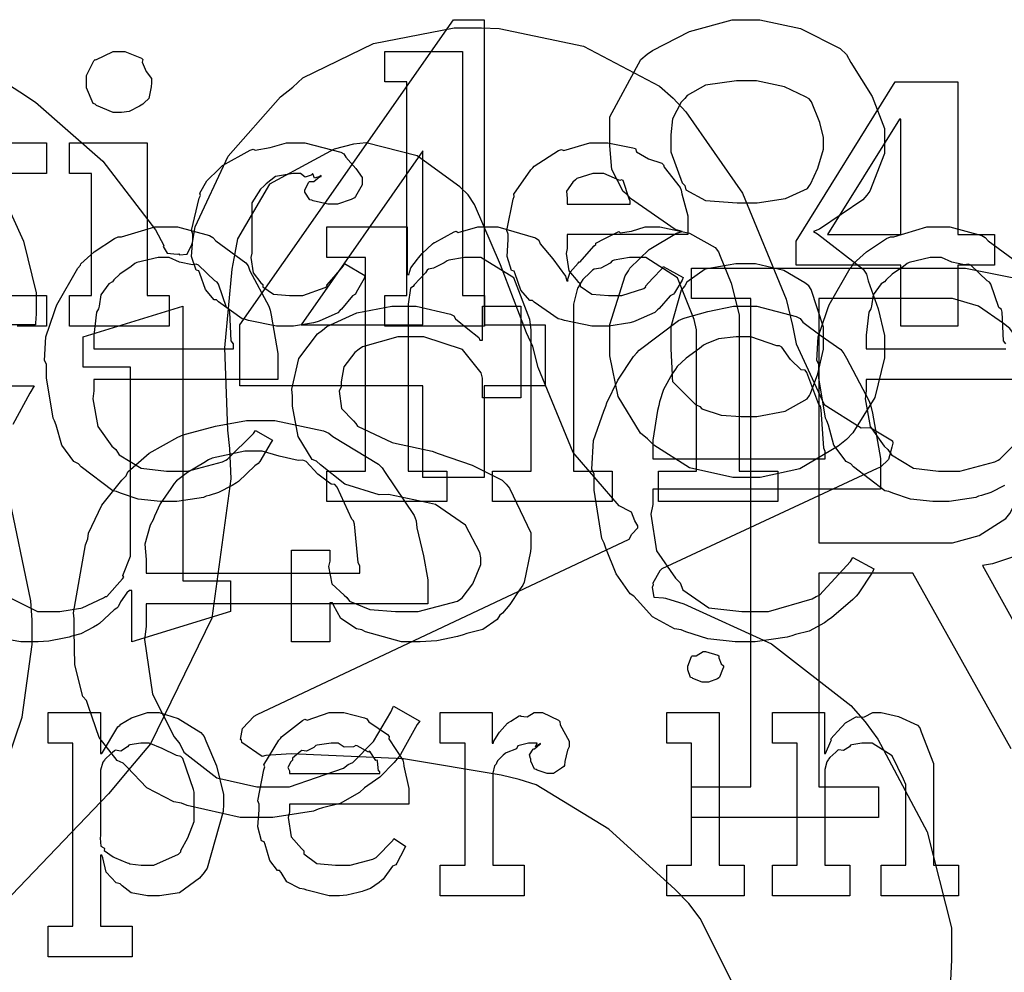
# Model space of a CAD drawing. Extents: x 0 to 8.5, y 0 to 11.
# Tile 283 of 379: x 1.748 to 2.196, y 9.514 to 9.948. Entities that reach past the tile are written whole.
import ezdxf

# ---------------------------------------------------------------- set-up
doc = ezdxf.new("R2010")
doc.units = 0
doc.layers.get('0').update_dxf_attribs({"linetype": 'CONTINUOUS'})

msp = doc.modelspace()

# ---------------------------------------------------------------- linework, layer by layer
at = {"color": 0}
for points in [[(1.93192, 9.73942), (1.93192, 9.78108), (1.84858, 9.78108), (1.84858, 9.80886), (1.94581, 9.94775), (1.95969, 9.94775), (1.95969, 9.80886), (1.98747, 9.80886), (1.98747, 9.78108), (1.95969, 9.78108), (1.95969, 9.73942), (1.93192, 9.73942)], [(2.04992, 9.8514), (2.04665, 9.85232), (2.02632, 9.86632), (2.02496, 9.86811), (2.02294, 9.86962), (2.0179, 9.87956), (2.01693, 9.89035), (2.01693, 9.89393), (2.01693, 9.90349), (2.03103, 9.92958), (2.03386, 9.93212), (2.0364, 9.93375), (2.05317, 9.94233), (2.07254, 9.94775), (2.079, 9.94775), (2.08518, 9.94775), (2.10374, 9.94379), (2.12169, 9.93457), (2.12457, 9.93192), (2.12657, 9.92828), (2.13624, 9.91287), (2.14193, 9.89822), (2.14193, 9.89328), (2.14193, 9.88693), (2.13519, 9.86974), (2.1339, 9.86789), (2.13206, 9.86583), (2.11231, 9.85237), (2.1096, 9.8514), (2.11143, 9.85032), (2.13226, 9.83415), (2.13368, 9.83188), (2.13456, 9.82894), (2.13911, 9.81614), (2.14193, 9.80404), (2.14193, 9.79997), (2.14193, 9.79394), (2.13753, 9.77576), (2.12744, 9.75971), (2.12457, 9.75678), (2.12082, 9.75364), (2.10335, 9.74333), (2.08539, 9.73942), (2.07943, 9.73942), (2.07286, 9.73942), (2.05317, 9.74382), (2.03694, 9.75407), (2.03407, 9.757), (2.03093, 9.75965), (2.02078, 9.77632), (2.01693, 9.79471), (2.01693, 9.80083), (2.01693, 9.80897), (2.02399, 9.83122), (2.02539, 9.83339), (2.0261, 9.83475), (2.03478, 9.84321), (2.04725, 9.85064), (2.04992, 9.8514)], [(1.79363, 9.90554), (1.7909, 9.90554), (1.78342, 9.90864), (1.78276, 9.90924), (1.78179, 9.90956), (1.77886, 9.91667), (1.77886, 9.919), (1.77886, 9.91986), (1.77886, 9.92231), (1.78213, 9.92904), (1.78276, 9.92964), (1.7831, 9.92942), (1.79096, 9.93332), (1.79363, 9.93332), (1.79633, 9.93332), (1.80382, 9.93028), (1.80447, 9.92964), (1.80419, 9.92844), (1.80593, 9.9241), (1.80838, 9.92096), (1.80838, 9.91986), (1.80838, 9.919), (1.80821, 9.91721), (1.80713, 9.91183), (1.80512, 9.90989), (1.80447, 9.90924), (1.80296, 9.90842), (1.79829, 9.90603), (1.79476, 9.90554), (1.79363, 9.90554)], [(1.91456, 9.82221), (1.92453, 9.82221), (1.92453, 9.91943), (1.91456, 9.91943), (1.91456, 9.93332), (1.94993, 9.93332), (1.94993, 9.82221), (1.9599, 9.82221), (1.9599, 9.80832), (1.91456, 9.80832), (1.91456, 9.82221)], [(2.04471, 9.89285), (2.04471, 9.88769), (2.04992, 9.87358), (2.051, 9.87224), (2.05149, 9.87028), (2.06049, 9.8654), (2.07482, 9.86442), (2.07964, 9.86442), (2.08393, 9.86442), (2.09685, 9.86638), (2.10682, 9.87093), (2.10786, 9.87224), (2.10824, 9.87294), (2.1116, 9.88015), (2.11415, 9.88889), (2.11415, 9.89176), (2.11415, 9.8941), (2.11253, 9.90104), (2.10872, 9.91043), (2.10764, 9.91174), (2.1059, 9.91265), (2.09636, 9.91721), (2.08365, 9.91997), (2.07943, 9.91997), (2.07465, 9.91997), (2.06049, 9.91797), (2.05208, 9.91331), (2.051, 9.91194), (2.04943, 9.91015), (2.04546, 9.90256), (2.04471, 9.89529), (2.04471, 9.89285)], [(2.14942, 9.8361), (2.10167, 9.8361), (2.10167, 9.84694), (2.14681, 9.91943), (2.17524, 9.91943), (2.17524, 9.84999), (2.19194, 9.84999), (2.19194, 9.8361), (2.17524, 9.8361), (2.17524, 9.80832), (2.14942, 9.80832), (2.14942, 9.8361)], [(2.116, 9.84999), (2.14942, 9.84999), (2.14942, 9.9025), (2.14876, 9.9025), (2.116, 9.84999)], [(1.77106, 9.82221), (1.78103, 9.82221), (1.78103, 9.87776), (1.77106, 9.87776), (1.77106, 9.89165), (1.80643, 9.89165), (1.80643, 9.82221), (1.8164, 9.82221), (1.8164, 9.80832), (1.77106, 9.80832), (1.77106, 9.82221)], [(1.8699, 9.80832), (1.86524, 9.80832), (1.85254, 9.81088), (1.85124, 9.81136), (1.84972, 9.81168), (1.83886, 9.81933), (1.838, 9.82026), (1.83686, 9.82021), (1.83296, 9.82493), (1.8304, 9.83225), (1.82997, 9.8335), (1.82878, 9.83382), (1.82667, 9.84006), (1.82715, 9.84771), (1.82715, 9.85021), (1.82661, 9.85189), (1.83003, 9.86654), (1.83062, 9.86778), (1.83035, 9.86876), (1.8335, 9.87446), (1.83914, 9.87993), (1.84017, 9.88081), (1.84076, 9.88146), (1.85331, 9.8884), (1.85471, 9.88883), (1.85558, 9.8884), (1.86242, 9.8896), (1.86979, 9.89165), (1.87229, 9.89165), (1.87819, 9.89165), (1.89453, 9.88753), (1.89594, 9.88667), (1.89681, 9.88514), (1.90136, 9.8801), (1.90419, 9.87592), (1.90419, 9.87451), (1.90419, 9.87256), (1.90126, 9.86724), (1.90072, 9.86669), (1.89925, 9.866), (1.89301, 9.86387), (1.89094, 9.86387), (1.88857, 9.86387), (1.88194, 9.86535), (1.8814, 9.86561), (1.88043, 9.86578), (1.87815, 9.86925), (1.87815, 9.87039), (1.87815, 9.87039), (1.87993, 9.87386), (1.88032, 9.87408), (1.88032, 9.87408), (1.88226, 9.87418), (1.88504, 9.87636), (1.88553, 9.87646), (1.88553, 9.8769), (1.88499, 9.87642), (1.88249, 9.87565), (1.88183, 9.87756), (1.88163, 9.87756), (1.88112, 9.87696), (1.87831, 9.87603), (1.87619, 9.87776), (1.87554, 9.87776), (1.87283, 9.87776), (1.86481, 9.87636), (1.86062, 9.8731), (1.85969, 9.87213), (1.85792, 9.87067), (1.85406, 9.86447), (1.85406, 9.85851), (1.85406, 9.8565), (1.85406, 9.84153), (1.85357, 9.83951), (1.8546, 9.83262), (1.85818, 9.82807), (1.85906, 9.82721), (1.85906, 9.82611), (1.86393, 9.82286), (1.87115, 9.82221), (1.87358, 9.82221), (1.87728, 9.82221), (1.88743, 9.82585), (1.88835, 9.82656), (1.88824, 9.82693), (1.8915, 9.83074), (1.89572, 9.83578), (1.89615, 9.83675), (1.90549, 9.83132), (1.90511, 9.82992), (1.90158, 9.82363), (1.90115, 9.82286), (1.89979, 9.82215), (1.89492, 9.81603), (1.89421, 9.81549), (1.89312, 9.81435), (1.88476, 9.8106), (1.88379, 9.81028), (1.88217, 9.80979), (1.87294, 9.80832), (1.8699, 9.80832)], [(1.93192, 9.80886), (1.93192, 9.88807), (1.87657, 9.80886), (1.93192, 9.80886)], [(2.0134, 9.80832), (2.00879, 9.80832), (1.99625, 9.81088), (1.99496, 9.81136), (1.99337, 9.81168), (1.98258, 9.81917), (1.98172, 9.82004), (1.98053, 9.82004), (1.97646, 9.82471), (1.9739, 9.83203), (1.97347, 9.83328), (1.97222, 9.83365), (1.97017, 9.84006), (1.97065, 9.84771), (1.97065, 9.85021), (1.97011, 9.85178), (1.97299, 9.8661), (1.97347, 9.86735), (1.97319, 9.86838), (1.98101, 9.8795), (1.98193, 9.88038), (1.98253, 9.88108), (1.99365, 9.88818), (1.99496, 9.88861), (1.99599, 9.88824), (2.00786, 9.89165), (2.01187, 9.89165), (2.01606, 9.89165), (2.02735, 9.88949), (2.0286, 9.88906), (2.02914, 9.88769), (2.0345, 9.8845), (2.04053, 9.88249), (2.04139, 9.88167), (2.04161, 9.88058), (2.04893, 9.87136), (2.04943, 9.87017), (2.04975, 9.86854), (2.05246, 9.85856), (2.05246, 9.85519), (2.05246, 9.84999), (1.99756, 9.84999), (1.99756, 9.84369), (1.99707, 9.84131), (1.99832, 9.83339), (2.00244, 9.82856), (2.00342, 9.82764), (2.00342, 9.82644), (2.00874, 9.82292), (2.01628, 9.82221), (2.01882, 9.82221), (2.02246, 9.82221), (2.03244, 9.82547), (2.03336, 9.82611), (2.03315, 9.82644), (2.03629, 9.82992), (2.04075, 9.83458), (2.04118, 9.83544), (2.05029, 9.83046), (2.04981, 9.82915), (2.04639, 9.82351), (2.04596, 9.82286), (2.04443, 9.82215), (2.03933, 9.81625), (2.03857, 9.81569), (2.03743, 9.81456), (2.02881, 9.81065), (2.02772, 9.81028), (2.02599, 9.80979), (2.01654, 9.80832), (2.0134, 9.80832)], [(1.99756, 9.86387), (2.02621, 9.86387), (2.02621, 9.86518), (2.02567, 9.86626), (2.02294, 9.87451), (2.02229, 9.87494), (2.02149, 9.87451), (2.01426, 9.87776), (2.01187, 9.87776), (2.00922, 9.87776), (2.0019, 9.87543), (2.00125, 9.87494), (2.00011, 9.87381), (1.99729, 9.86974), (1.99756, 9.86632), (1.99756, 9.86518), (1.99756, 9.86387)], [(1.81597, 9.72846), (1.81256, 9.72846), (1.80231, 9.7296), (1.79428, 9.73226), (1.79254, 9.73301), (1.79075, 9.7334), (1.77636, 9.74431), (1.77518, 9.74561), (1.77306, 9.74669), (1.76753, 9.75407), (1.76497, 9.76324), (1.76432, 9.76514), (1.76367, 9.76639), (1.76064, 9.78483), (1.76064, 9.79096), (1.75971, 9.79269), (1.76031, 9.80339), (1.76406, 9.81446), (1.76476, 9.81635), (1.76535, 9.81793), (1.77485, 9.83475), (1.77604, 9.8361), (1.77621, 9.83664), (1.78233, 9.84213), (1.7915, 9.84814), (1.79318, 9.8489), (1.79471, 9.8489), (1.80985, 9.85346), (1.81489, 9.85346), (1.82026, 9.85346), (1.83479, 9.8495), (1.83637, 9.84868), (1.83768, 9.84717), (1.85135, 9.83708), (1.85243, 9.83567), (1.85308, 9.83344), (1.86182, 9.81743), (1.86242, 9.81549), (1.86285, 9.81326), (1.86589, 9.7959), (1.86589, 9.7901), (1.86589, 9.78401), (1.78213, 9.78401), (1.78213, 9.77881), (1.78174, 9.77528), (1.78401, 9.76258), (1.79042, 9.75375), (1.7921, 9.75211), (1.79372, 9.74968), (1.80376, 9.7436), (1.81515, 9.74235), (1.81901, 9.74235), (1.82482, 9.74235), (1.84076, 9.74653), (1.84224, 9.74735), (1.84293, 9.74783), (1.85487, 9.75944), (1.85568, 9.76079), (1.8635, 9.75646), (1.8629, 9.75553), (1.85764, 9.74669), (1.85699, 9.74582), (1.85547, 9.74474), (1.84799, 9.73757), (1.847, 9.73693), (1.84506, 9.73574), (1.83892, 9.73253), (1.83464, 9.73128), (1.83333, 9.73085), (1.83203, 9.73025), (1.81999, 9.72846), (1.81597, 9.72846)], [(1.88824, 9.74235), (1.90582, 9.74235), (1.90582, 9.83957), (1.88824, 9.83957), (1.88824, 9.85346), (1.92469, 9.85346), (1.92469, 9.83176), (1.92557, 9.83176), (1.92551, 9.83182), (1.92643, 9.83485), (1.92942, 9.83876), (1.9299, 9.83936), (1.9299, 9.83936), (1.93158, 9.84136), (1.93631, 9.84581), (1.93707, 9.84631), (1.93733, 9.84631), (1.94607, 9.85118), (1.94706, 9.85151), (1.94786, 9.85086), (1.95682, 9.85346), (1.95985, 9.85346), (1.96604, 9.85346), (1.98307, 9.84842), (1.9846, 9.84739), (1.98525, 9.84576), (1.99104, 9.83886), (1.99681, 9.83106), (1.9974, 9.82894), (1.99804, 9.82894), (1.99767, 9.82926), (1.99892, 9.8329), (2.0025, 9.83692), (2.00304, 9.83763), (2.00336, 9.8374), (2.00987, 9.84489), (2.01064, 9.84543), (2.01064, 9.84608), (2.01438, 9.84804), (2.02007, 9.85097), (2.02106, 9.85129), (2.0216, 9.85069), (2.02686, 9.85146), (2.03304, 9.85346), (2.03515, 9.85346), (2.03965, 9.85346), (2.05317, 9.85064), (2.06483, 9.84407), (2.0664, 9.84218), (2.06717, 9.84011), (2.07221, 9.82781), (2.07574, 9.81337), (2.07574, 9.80854), (2.07574, 9.74235), (2.09332, 9.74235), (2.09332, 9.72846), (2.03907, 9.72846), (2.03907, 9.74235), (2.05643, 9.74235), (2.05643, 9.80658), (2.05528, 9.81136), (2.04775, 9.83024), (2.03326, 9.83957), (2.02843, 9.83957), (2.02582, 9.83957), (2.01887, 9.83832), (2.01801, 9.83806), (2.01708, 9.83697), (2.01292, 9.83469), (2.00976, 9.83421), (2.00911, 9.83371), (2.00792, 9.83274), (2.00461, 9.82949), (2.00319, 9.8271), (2.00282, 9.82633), (2.00228, 9.82557), (2.00043, 9.81836), (2.00043, 9.81592), (2.00043, 9.74235), (2.01801, 9.74235), (2.01801, 9.72846), (1.96354, 9.72846), (1.96354, 9.74235), (1.98113, 9.74235), (1.98113, 9.80658), (1.98047, 9.81136), (1.97319, 9.83024), (1.95828, 9.83957), (1.95335, 9.83957), (1.95074, 9.83957), (1.94374, 9.83832), (1.94293, 9.83806), (1.94151, 9.83703), (1.93674, 9.83469), (1.9344, 9.83415), (1.93381, 9.83371), (1.933, 9.83257), (1.9279, 9.8271), (1.92751, 9.82633), (1.92632, 9.82557), (1.92512, 9.81836), (1.92512, 9.81592), (1.92512, 9.74235), (1.94271, 9.74235), (1.94271, 9.72846), (1.88824, 9.72846), (1.88824, 9.74235)], [(1.78213, 9.7979), (1.84571, 9.7979), (1.84571, 9.80029), (1.84467, 9.80154), (1.84407, 9.81472), (1.84375, 9.81592), (1.84256, 9.81679), (1.83892, 9.82742), (1.83832, 9.82829), (1.83729, 9.82894), (1.82975, 9.83604), (1.82878, 9.83653), (1.82699, 9.83615), (1.82118, 9.83746), (1.81646, 9.83957), (1.81489, 9.83957), (1.81136, 9.83957), (1.80176, 9.83724), (1.80078, 9.83675), (1.79915, 9.8355), (1.794, 9.83192), (1.79124, 9.82943), (1.79058, 9.8285), (1.78896, 9.82753), (1.78532, 9.82249), (1.78461, 9.81733), (1.78429, 9.81614), (1.78336, 9.81461), (1.78213, 9.80419), (1.78213, 9.80072), (1.78213, 9.7979)], [(2.04471, 9.80236), (2.04471, 9.79796), (2.04525, 9.78618), (2.04536, 9.78478), (2.04542, 9.7831), (2.05599, 9.77257), (2.05794, 9.77175), (2.05881, 9.77061), (2.06765, 9.76779), (2.07661, 9.76719), (2.07964, 9.76719), (2.08388, 9.76719), (2.09674, 9.76958), (2.10678, 9.77518), (2.10786, 9.77675), (2.10824, 9.77761), (2.1116, 9.78663), (2.11415, 9.79779), (2.11415, 9.80149), (2.11415, 9.80778), (2.10851, 9.82503), (2.10742, 9.82667), (2.10574, 9.82801), (2.09614, 9.83365), (2.08328, 9.83664), (2.079, 9.83664), (2.07428, 9.83664), (2.06028, 9.83415), (2.05203, 9.82835), (2.051, 9.82667), (2.04943, 9.82471), (2.04471, 9.80794), (2.04471, 9.80236)], [(2.11208, 9.70975), (2.16894, 9.70975), (2.1729, 9.70975), (2.18494, 9.71306), (2.19715, 9.72081), (2.19889, 9.72299), (2.1996, 9.72413), (2.20518, 9.73633), (2.20931, 9.75108), (2.20931, 9.75597), (2.20931, 9.77419), (2.20861, 9.77675), (2.20562, 9.79113), (2.20063, 9.80496), (2.19889, 9.80718), (2.19613, 9.80946), (2.18468, 9.81743), (2.17285, 9.82086), (2.16894, 9.82086), (2.11208, 9.82086), (2.11208, 9.70975)], [(1.92811, 9.66461), (1.9221, 9.66461), (1.90576, 9.66917), (1.90403, 9.67003), (1.90164, 9.67051), (1.89458, 9.67529), (1.89128, 9.68132), (1.89079, 9.6824), (1.88949, 9.6824), (1.88949, 9.66461), (1.87213, 9.66461), (1.87213, 9.70628), (1.88949, 9.70628), (1.88949, 9.70128), (1.88889, 9.69894), (1.89051, 9.69108), (1.896, 9.68588), (1.89729, 9.68479), (1.89854, 9.68321), (1.90767, 9.67931), (1.91938, 9.6785), (1.92333, 9.6785), (1.92979, 9.6785), (1.94764, 9.68321), (1.94917, 9.68414), (1.94971, 9.68468), (1.95454, 9.69103), (1.95828, 9.69987), (1.95828, 9.70281), (1.95774, 9.70524), (1.95128, 9.71767), (1.93767, 9.72711), (1.93354, 9.72797), (1.91618, 9.73167), (1.91206, 9.7315), (1.89638, 9.73633), (1.88525, 9.74511), (1.8834, 9.74685), (1.88151, 9.74761), (1.87511, 9.75803), (1.87256, 9.77181), (1.87256, 9.77636), (1.87218, 9.77957), (1.87543, 9.79351), (1.88396, 9.80474), (1.88624, 9.80653), (1.88818, 9.80811), (1.90186, 9.81429), (1.91781, 9.81739), (1.92312, 9.81739), (1.92882, 9.81739), (1.94439, 9.81381), (1.9459, 9.81304), (1.94672, 9.81158), (1.95231, 9.80701), (1.95731, 9.80317), (1.95785, 9.80197), (1.95893, 9.80197), (1.95893, 9.81739), (1.97651, 9.81739), (1.97651, 9.77572), (1.95893, 9.77572), (1.95893, 9.78461), (1.95833, 9.78706), (1.94988, 9.79769), (1.93224, 9.8035), (1.92638, 9.8035), (1.92051, 9.8035), (1.90435, 9.79883), (1.90294, 9.79785), (1.90099, 9.79628), (1.89589, 9.78982), (1.89469, 9.78299), (1.89469, 9.78071), (1.89372, 9.77875), (1.89481, 9.77089), (1.90028, 9.76514), (1.90142, 9.764), (1.90207, 9.76275), (1.91792, 9.75532), (1.91986, 9.75489), (1.93614, 9.75142), (1.93886, 9.75037), (1.95426, 9.74496), (1.96793, 9.73817), (1.96978, 9.73643), (1.97131, 9.73454), (1.98107, 9.71419), (1.98107, 9.70736), (1.9809, 9.70578), (1.97797, 9.69174), (1.97738, 9.69043), (1.97586, 9.68826), (1.97151, 9.68164), (1.9681, 9.67774), (1.96696, 9.67676), (1.96571, 9.67481), (1.95921, 9.67019), (1.95188, 9.6684), (1.95025, 9.66786), (1.9476, 9.66704), (1.93826, 9.66504), (1.93061, 9.66461), (1.92811, 9.66461)], [(2.07824, 9.66461), (2.074, 9.66461), (2.06147, 9.66596), (2.05149, 9.66917), (2.04937, 9.67003), (2.04633, 9.67051), (2.03629, 9.67606), (2.02935, 9.68381), (2.02789, 9.68544), (2.02615, 9.68653), (2.01975, 9.69558), (2.01519, 9.70719), (2.01443, 9.70953), (2.01335, 9.71164), (2.00987, 9.73367), (2.00987, 9.741), (2.00879, 9.74328), (2.00956, 9.75629), (2.01421, 9.76953), (2.01508, 9.77181), (2.01557, 9.77333), (2.02061, 9.78369), (2.02767, 9.79443), (2.02919, 9.79611), (2.03028, 9.79731), (2.04818, 9.81088), (2.05024, 9.81174), (2.05126, 9.81201), (2.06153, 9.81494), (2.07324, 9.81739), (2.07715, 9.81739), (2.08376, 9.81739), (2.10167, 9.81272), (2.10362, 9.81174), (2.10476, 9.81011), (2.11317, 9.80393), (2.12201, 9.79764), (2.12337, 9.7959), (2.12457, 9.79372), (2.13499, 9.77419), (2.13574, 9.77181), (2.13644, 9.76867), (2.14008, 9.7481), (2.14008, 9.74121), (2.14008, 9.73406), (2.03657, 9.73406), (2.03657, 9.72711), (2.03554, 9.72276), (2.03814, 9.70606), (2.04688, 9.69368), (2.04893, 9.69151), (2.05012, 9.68826), (2.06201, 9.68012), (2.07693, 9.6785), (2.08192, 9.6785), (2.08914, 9.6785), (2.109, 9.68414), (2.11079, 9.68522), (2.11231, 9.68582), (2.12646, 9.70122), (2.1275, 9.70301), (2.13704, 9.69781), (2.13644, 9.69635), (2.12989, 9.68647), (2.12901, 9.68544), (2.12756, 9.68386), (2.11783, 9.67557), (2.11664, 9.67481), (2.11469, 9.67324), (2.10769, 9.66943), (2.10135, 9.66792), (2.09972, 9.66743), (2.09765, 9.66672), (2.08306, 9.66461), (2.07824, 9.66461)], [(2.03657, 9.74794), (2.1149, 9.74794), (2.1149, 9.75119), (2.11431, 9.75276), (2.11307, 9.77024), (2.11274, 9.77181), (2.11199, 9.77257), (2.10656, 9.78717), (2.10579, 9.78831), (2.10406, 9.78847), (2.09912, 9.79308), (2.09526, 9.79872), (2.09407, 9.79937), (2.09289, 9.79926), (2.08106, 9.8035), (2.07715, 9.8035), (2.07443, 9.8035), (2.06635, 9.80251), (2.06082, 9.80024), (2.05957, 9.79958), (2.05767, 9.79818), (2.05165, 9.79378), (2.04764, 9.78993), (2.04676, 9.78874), (2.04525, 9.78657), (2.04135, 9.77951), (2.03961, 9.77387), (2.03917, 9.77225), (2.03868, 9.76986), (2.03657, 9.75635), (2.03657, 9.75185), (2.03657, 9.74794)], [(1.85758, 9.58475), (1.84868, 9.58475), (1.8246, 9.59017), (1.822, 9.59125), (1.81858, 9.59179), (1.80632, 9.59825), (1.79731, 9.60753), (1.79551, 9.60949), (1.79281, 9.61057), (1.78456, 9.6211), (1.77979, 9.63514), (1.77881, 9.63792), (1.77718, 9.63976), (1.77354, 9.65414), (1.77317, 9.66982), (1.77317, 9.67503), (1.77294, 9.67779), (1.77838, 9.70876), (1.77946, 9.71149), (1.77979, 9.71414), (1.78586, 9.72678), (1.79497, 9.73817), (1.79682, 9.74013), (1.79764, 9.74197), (1.80729, 9.75054), (1.82036, 9.75771), (1.82286, 9.75879), (1.82449, 9.75928), (1.83746, 9.76275), (1.85157, 9.76531), (1.85628, 9.76531), (1.86447, 9.76531), (1.88661, 9.76064), (1.88906, 9.75965), (1.89085, 9.75803), (1.91174, 9.74556), (1.91336, 9.74382), (1.91471, 9.74164), (1.92785, 9.72211), (1.92876, 9.71972), (1.92919, 9.71658), (1.93213, 9.70378), (1.93419, 9.69282), (1.93419, 9.68913), (1.93419, 9.68197), (1.80593, 9.68197), (1.80593, 9.67156), (1.80528, 9.66564), (1.80881, 9.64085), (1.81874, 9.62142), (1.82135, 9.61817), (1.82314, 9.61447), (1.83817, 9.60281), (1.85628, 9.59864), (1.86236, 9.59864), (1.87125, 9.59864), (1.89572, 9.60715), (1.89794, 9.60883), (1.89996, 9.60969), (1.9094, 9.61931), (1.91732, 9.6326), (1.91857, 9.63531), (1.9305, 9.62858), (1.92931, 9.62701), (1.92176, 9.61344), (1.92074, 9.61208), (1.91878, 9.60969), (1.91233, 9.60303), (1.90685, 9.59924), (1.90533, 9.59819), (1.903, 9.59608), (1.89426, 9.59104), (1.88624, 9.58908), (1.88428, 9.58843), (1.88206, 9.58751), (1.86367, 9.58475), (1.85758, 9.58475)], [(1.80593, 9.69586), (1.90315, 9.69586), (1.90315, 9.69911), (1.9025, 9.70068), (1.90076, 9.71815), (1.90033, 9.71972), (1.89953, 9.72049), (1.89285, 9.73508), (1.89187, 9.73622), (1.89008, 9.73639), (1.88411, 9.741), (1.87879, 9.74664), (1.87733, 9.74729), (1.87506, 9.74718), (1.86643, 9.74918), (1.85878, 9.75142), (1.85628, 9.75142), (1.85081, 9.75142), (1.83594, 9.74815), (1.83436, 9.7475), (1.83214, 9.7461), (1.82476, 9.74169), (1.81976, 9.73785), (1.81874, 9.73665), (1.81717, 9.73443), (1.81239, 9.72743), (1.80974, 9.72179), (1.80919, 9.72017), (1.80772, 9.71778), (1.80539, 9.7091), (1.80593, 9.7021), (1.80593, 9.69976), (1.80593, 9.69586)], [(2.06044, 9.64632), (2.05892, 9.64632), (2.05469, 9.64794), (2.05436, 9.64828), (2.05365, 9.64844), (2.0524, 9.65192), (2.0524, 9.65306), (2.0524, 9.65349), (2.0524, 9.65349), (2.05404, 9.65793), (2.05436, 9.65826), (2.05436, 9.65826), (2.05626, 9.65826), (2.05935, 9.66021), (2.06044, 9.66021), (2.06044, 9.66021), (2.06614, 9.65858), (2.06651, 9.65826), (2.06651, 9.65733), (2.06765, 9.65457), (2.06868, 9.65375), (2.06868, 9.65349), (2.06868, 9.65306), (2.06819, 9.65201), (2.06685, 9.6486), (2.06651, 9.64828), (2.06586, 9.64779), (2.06179, 9.64632), (2.06044, 9.64632)], [(1.76133, 9.53521), (1.77262, 9.53521), (1.77262, 9.61854), (1.76133, 9.61854), (1.76133, 9.63243), (1.78521, 9.63243), (1.78521, 9.61376), (1.78586, 9.61376), (1.78603, 9.61431), (1.79312, 9.62592), (1.79411, 9.62679), (1.79411, 9.62706), (1.79926, 9.62999), (1.80658, 9.63243), (1.80908, 9.63243), (1.81196, 9.63243), (1.82058, 9.62972), (1.83083, 9.62343), (1.83231, 9.62158), (1.83311, 9.61957), (1.838, 9.60818), (1.84119, 9.59517), (1.84119, 9.59076), (1.84099, 9.5874), (1.83376, 9.56158), (1.83231, 9.55974), (1.83018, 9.55707), (1.82118, 9.55046), (1.81207, 9.5491), (1.80908, 9.5491), (1.80658, 9.5491), (1.79921, 9.55046), (1.79508, 9.55365), (1.79411, 9.55453), (1.79232, 9.55496), (1.78782, 9.55985), (1.78629, 9.56629), (1.78586, 9.56754), (1.78521, 9.56754), (1.78521, 9.53521), (1.79953, 9.53521), (1.79953, 9.52132), (1.76133, 9.52132), (1.76133, 9.53521)], [(1.8929, 9.5491), (1.88917, 9.5491), (1.87901, 9.55165), (1.87793, 9.55214), (1.87588, 9.55236), (1.87001, 9.55539), (1.8674, 9.55974), (1.86664, 9.5606), (1.86567, 9.56054), (1.86231, 9.56515), (1.86008, 9.57238), (1.85969, 9.57363), (1.85851, 9.57406), (1.85672, 9.58051), (1.85732, 9.58822), (1.85732, 9.59076), (1.85672, 9.59233), (1.85949, 9.60644), (1.85992, 9.60769), (1.85954, 9.60872), (1.86632, 9.61985), (1.86708, 9.62071), (1.86762, 9.62147), (1.87706, 9.6289), (1.87815, 9.62939), (1.87924, 9.62901), (1.88917, 9.63243), (1.89247, 9.63243), (1.89594, 9.63243), (1.90533, 9.6301), (1.90636, 9.62961), (1.90733, 9.62825), (1.91585, 9.62244), (1.91656, 9.62158), (1.91639, 9.6205), (1.92269, 9.61083), (1.92307, 9.60965), (1.92318, 9.60807), (1.92546, 9.59788), (1.92546, 9.59446), (1.92546, 9.59076), (1.87121, 9.59076), (1.87121, 9.58729), (1.87061, 9.58464), (1.8719, 9.5759), (1.87663, 9.57058), (1.87771, 9.5695), (1.87765, 9.56814), (1.88357, 9.56381), (1.89219, 9.56299), (1.89507, 9.56299), (1.89882, 9.56299), (1.90907, 9.56569), (1.91004, 9.56625), (1.91064, 9.56657), (1.91818, 9.57428), (1.91872, 9.57514), (1.92393, 9.57167), (1.92333, 9.57026), (1.92003, 9.56392), (1.9196, 9.56321), (1.91803, 9.5625), (1.91374, 9.55658), (1.91308, 9.55604), (1.91194, 9.55507), (1.9081, 9.5524), (1.90506, 9.55137), (1.90419, 9.55106), (1.90246, 9.55063), (1.89729, 9.54937), (1.89399, 9.5491), (1.8929, 9.5491)], [(1.93978, 9.56299), (1.95107, 9.56299), (1.95107, 9.61854), (1.93978, 9.61854), (1.93978, 9.63243), (1.96343, 9.63243), (1.96343, 9.61854), (1.96408, 9.61854), (1.96392, 9.61897), (1.96642, 9.62315), (1.96669, 9.62354), (1.96669, 9.62354), (1.97038, 9.62756), (1.97081, 9.62787), (1.97081, 9.62787), (1.97194, 9.62853), (1.97569, 9.63092), (1.97624, 9.63112), (1.97635, 9.63075), (1.97939, 9.63053), (1.98253, 9.63243), (1.98361, 9.63243), (1.98628, 9.63243), (1.9936, 9.62901), (1.99425, 9.62831), (1.99436, 9.62685), (1.99837, 9.61936), (1.99837, 9.61681), (1.99767, 9.61529), (1.99642, 9.61025), (1.99625, 9.60835), (1.99599, 9.60792), (1.9949, 9.6071), (1.99132, 9.60465), (1.99013, 9.60465), (1.98844, 9.60465), (1.98383, 9.60628), (1.9834, 9.60661), (1.98264, 9.60672), (1.98101, 9.6104), (1.98101, 9.6116), (1.9809, 9.6116), (1.98042, 9.61322), (1.9821, 9.61572), (1.98232, 9.61594), (1.98232, 9.61594), (1.98264, 9.61594), (1.98503, 9.61806), (1.98535, 9.61811), (1.98535, 9.61833), (1.98486, 9.61789), (1.98318, 9.61681), (1.98383, 9.61854), (1.98383, 9.61854), (1.98324, 9.61854), (1.98188, 9.61854), (1.98144, 9.61854), (1.97987, 9.61854), (1.97569, 9.61746), (1.97515, 9.61724), (1.9745, 9.616), (1.96972, 9.61415), (1.96929, 9.61376), (1.96843, 9.61301), (1.96588, 9.61046), (1.96533, 9.60938), (1.96517, 9.609), (1.96446, 9.60824), (1.96365, 9.60493), (1.96365, 9.60379), (1.96365, 9.56299), (1.97797, 9.56299), (1.97797, 9.5491), (1.93978, 9.5491), (1.93978, 9.56299)], [(2.04286, 9.56299), (2.05414, 9.56299), (2.05414, 9.61854), (2.04286, 9.61854), (2.04286, 9.63243), (2.06674, 9.63243), (2.06674, 9.56299), (2.07801, 9.56299), (2.07801, 9.5491), (2.04286, 9.5491), (2.04286, 9.56299)], [(2.09093, 9.56299), (2.10221, 9.56299), (2.10221, 9.61854), (2.09093, 9.61854), (2.09093, 9.63243), (2.11458, 9.63243), (2.11458, 9.61376), (2.11501, 9.61376), (2.11501, 9.61376), (2.11751, 9.61951), (2.11783, 9.62007), (2.11757, 9.62056), (2.12213, 9.62571), (2.12261, 9.62614), (2.12261, 9.62614), (2.12424, 9.62776), (2.12869, 9.63043), (2.12935, 9.63069), (2.12944, 9.63038), (2.13282, 9.63049), (2.13656, 9.63243), (2.13781, 9.63243), (2.1404, 9.63243), (2.14828, 9.63069), (2.15696, 9.62668), (2.15799, 9.62549), (2.15858, 9.62375), (2.16428, 9.60926), (2.16428, 9.60444), (2.16428, 9.56299), (2.17557, 9.56299), (2.17557, 9.5491), (2.1404, 9.5491), (2.1404, 9.56299), (2.15169, 9.56299), (2.15169, 9.59967), (2.15061, 9.60211), (2.14546, 9.61274), (2.13629, 9.61854), (2.13325, 9.61854), (2.13157, 9.61854), (2.12706, 9.61783), (2.12651, 9.61768), (2.12603, 9.61686), (2.12321, 9.61513), (2.12104, 9.61556), (2.12067, 9.61529), (2.11979, 9.61447), (2.11703, 9.61203), (2.11649, 9.61122), (2.11632, 9.61094), (2.11561, 9.61003), (2.11481, 9.6065), (2.11481, 9.60531), (2.11481, 9.56299), (2.12608, 9.56299), (2.12608, 9.5491), (2.09093, 9.5491), (2.09093, 9.56299)], [(1.80539, 9.56299), (1.80946, 9.56299), (1.82069, 9.56808), (1.82167, 9.56907), (1.82178, 9.56961), (1.82488, 9.57542), (1.82775, 9.5829), (1.82775, 9.58535), (1.82775, 9.59619), (1.82747, 9.59744), (1.82264, 9.61149), (1.82167, 9.61247), (1.81976, 9.61285), (1.81326, 9.61604), (1.80735, 9.61854), (1.80539, 9.61854), (1.80354, 9.61854), (1.79861, 9.61783), (1.79801, 9.61768), (1.79747, 9.61681), (1.79438, 9.61496), (1.79194, 9.6154), (1.7915, 9.61507), (1.79064, 9.61426), (1.78788, 9.61182), (1.78711, 9.61106), (1.78694, 9.61074), (1.78629, 9.60986), (1.78521, 9.60628), (1.78521, 9.60508), (1.78521, 9.57644), (1.78504, 9.57531), (1.78532, 9.57167), (1.78668, 9.57096), (1.78694, 9.57058), (1.78689, 9.56961), (1.79101, 9.56679), (1.7915, 9.56646), (1.7915, 9.56646), (1.79736, 9.56401), (1.79801, 9.56386), (1.7985, 9.56364), (1.80365, 9.56299), (1.80539, 9.56299)], [(1.87121, 9.60465), (1.91222, 9.60465), (1.91222, 9.60553), (1.91168, 9.60596), (1.91129, 9.61035), (1.91114, 9.61074), (1.91049, 9.61063), (1.90788, 9.61458), (1.90744, 9.61486), (1.90707, 9.61447), (1.90196, 9.61735), (1.90136, 9.61746), (1.90033, 9.61681), (1.89611, 9.61669), (1.89333, 9.61854), (1.89247, 9.61854), (1.89014, 9.61854), (1.88379, 9.61768), (1.88314, 9.61746), (1.88232, 9.6166), (1.87885, 9.61481), (1.87685, 9.61513), (1.87642, 9.61486), (1.87543, 9.6141), (1.87256, 9.61171), (1.87256, 9.61094), (1.8725, 9.61074), (1.87181, 9.61008), (1.87044, 9.60747), (1.87121, 9.60601), (1.87121, 9.60553), (1.87121, 9.60465)]]:
    msp.add_lwpolyline(points, close=True, dxfattribs=at)
for points in [[(1.74126, 9.9196), (1.74843, 9.91493), (1.75558, 9.91021), (1.78624, 9.8834), (1.81017, 9.85211), (1.81396, 9.84506), (1.81369, 9.84457), (1.81549, 9.84158), (1.8201, 9.84104), (1.8209, 9.84115), (1.82118, 9.84071), (1.8246, 9.8411), (1.82682, 9.84549), (1.82699, 9.84636), (1.82824, 9.85351), (1.84332, 9.88569), (1.86714, 9.91265), (1.87278, 9.9171), (1.87728, 9.92133), (1.90935, 9.93685), (1.94618, 9.94401), (1.9585, 9.94401), (1.96664, 9.94379), (2.00499, 9.93571), (2.0395, 9.91743), (2.04574, 9.91211), (2.05149, 9.90576), (2.07726, 9.86876), (2.09717, 9.82053), (2.09999, 9.8086), (2.10172, 9.80024), (2.11447, 9.77257), (2.13135, 9.76204), (2.13514, 9.76215), (2.13569, 9.76204), (2.14551, 9.75618), (2.14578, 9.75499), (2.14529, 9.75315), (2.14367, 9.74756), (2.14003, 9.74419), (2.13861, 9.74349), (2.04053, 9.69792), (2.03965, 9.69694), (2.03646, 9.69135), (2.03662, 9.69054), (2.03614, 9.6894), (2.03689, 9.685), (2.04139, 9.68468), (2.04226, 9.68446), (2.05067, 9.68197), (2.0905, 9.66368), (2.12663, 9.63569), (2.13319, 9.62825), (2.13889, 9.62033), (2.1614, 9.57818), (2.17247, 9.53456), (2.17247, 9.51997), (2.17182, 9.50743)], [(2.07579, 9.50347), (2.05806, 9.53874), (2.0529, 9.54557), (2.04665, 9.55186), (2.01644, 9.57943), (1.98335, 9.5995), (1.97564, 9.602), (1.9675, 9.60389), (1.92307, 9.61133), (1.8719, 9.61361), (1.8604, 9.61285), (1.85872, 9.61242), (1.84956, 9.61876), (1.84933, 9.62001), (1.8489, 9.62022), (1.84987, 9.62522), (1.85504, 9.63086), (1.8565, 9.63151), (1.8565, 9.63151), (2.02576, 9.71137), (2.02576, 9.71137), (2.02696, 9.71365), (2.02968, 9.71653), (2.02968, 9.71744), (2.02968, 9.71744), (2.02832, 9.71972), (2.02675, 9.72364), (2.02621, 9.72396), (2.02126, 9.72646), (2.00032, 9.75082), (1.98438, 9.78944), (1.98193, 9.79904), (1.979, 9.80528), (1.96724, 9.83626), (1.95535, 9.86367), (1.95242, 9.86806), (1.94862, 9.87164), (1.92925, 9.88579), (1.90603, 9.89165), (1.90033, 9.89106), (1.89154, 9.88889), (1.86214, 9.87283), (1.8476, 9.8481), (1.84631, 9.84158), (1.84489, 9.83415), (1.84158, 9.79839), (1.84293, 9.76096), (1.84392, 9.75261), (1.84446, 9.73876), (1.83583, 9.67546), (1.80789, 9.61828), (1.79878, 9.60742), (1.7889, 9.59554), (1.74132, 9.54585)], [(1.74154, 9.89165), (1.76064, 9.89165), (1.76064, 9.87776), (1.74154, 9.87776)], [(1.74056, 9.86806), (1.75022, 9.847), (1.75592, 9.82346), (1.75592, 9.8156), (1.75592, 9.81392), (1.75569, 9.80963), (1.75569, 9.80886), (1.65869, 9.80886)], [(2.19646, 9.73574), (2.19032, 9.73253), (2.18604, 9.73128), (2.18474, 9.73085), (2.18343, 9.73025), (2.17139, 9.72846), (2.16737, 9.72846), (2.16737, 9.72846), (2.16396, 9.72846), (2.15369, 9.7296), (2.14567, 9.73226), (2.14393, 9.73301), (2.14214, 9.7334), (2.12776, 9.74431), (2.12657, 9.74561), (2.12446, 9.74669), (2.11893, 9.75407), (2.11637, 9.76324), (2.11572, 9.76514), (2.11507, 9.76639), (2.11203, 9.78483), (2.11203, 9.79096), (2.11111, 9.79269), (2.11171, 9.80339), (2.11546, 9.81446), (2.11615, 9.81635), (2.11675, 9.81793), (2.12625, 9.83475), (2.12744, 9.8361), (2.12761, 9.83664), (2.13374, 9.84213), (2.1429, 9.84814), (2.14458, 9.8489), (2.14611, 9.8489), (2.16124, 9.85346), (2.16629, 9.85346), (2.17165, 9.85346), (2.18619, 9.8495), (2.18778, 9.84868), (2.18907, 9.84717), (2.20275, 9.83708)], [(2.1971, 9.80029), (2.19607, 9.80154), (2.19547, 9.81472), (2.19515, 9.81592), (2.19396, 9.81679), (2.19032, 9.82742), (2.18972, 9.82829), (2.18869, 9.82894), (2.18115, 9.83604), (2.18018, 9.83653), (2.17839, 9.83615), (2.17258, 9.83746), (2.16786, 9.83957), (2.16629, 9.83957), (2.16276, 9.83957), (2.15315, 9.83724), (2.15218, 9.83675), (2.15056, 9.8355), (2.1454, 9.83192), (2.14264, 9.82943), (2.14199, 9.8285), (2.14035, 9.82753), (2.13672, 9.82249), (2.13601, 9.81733), (2.13569, 9.81614), (2.13476, 9.81461), (2.13351, 9.80419), (2.13351, 9.80072), (2.13351, 9.7979), (2.13351, 9.7979), (2.1971, 9.7979)], [(2.19954, 9.616), (2.15483, 9.69586), (2.11208, 9.69586), (2.11208, 9.59864), (2.13921, 9.59864), (2.13921, 9.58475), (2.05414, 9.58475), (2.05414, 9.59864), (2.05414, 9.59864), (2.08106, 9.59864), (2.08106, 9.82086), (2.05414, 9.82086), (2.05414, 9.83475), (2.17176, 9.83475), (2.17882, 9.83475), (2.19997, 9.8304)], [(1.74154, 9.82221), (1.76064, 9.82221), (1.76064, 9.80832), (1.75825, 9.80832), (1.75288, 9.80832), (1.75108, 9.80832), (1.74724, 9.80832)], [(1.73546, 9.68892), (1.75657, 9.6785), (1.76361, 9.6785), (1.76676, 9.6785), (1.77512, 9.67979), (1.77621, 9.68001), (1.77681, 9.68018), (1.78662, 9.68468), (1.78749, 9.68522), (1.78814, 9.68528), (1.79519, 9.69325), (1.79574, 9.69412), (1.79536, 9.69488), (1.79878, 9.70361), (1.79878, 9.70649), (1.79878, 9.78961), (1.77729, 9.78961), (1.77729, 9.8035), (1.82264, 9.81739), (1.82264, 9.69239), (1.84435, 9.69239), (1.84435, 9.6785), (1.79943, 9.66461), (1.79943, 9.68804), (1.79833, 9.68804), (1.79719, 9.6869), (1.79428, 9.68289), (1.79318, 9.68061), (1.79269, 9.68001), (1.79144, 9.67919), (1.78467, 9.67301), (1.78381, 9.67242), (1.78196, 9.67128), (1.77626, 9.66829), (1.77219, 9.66715), (1.771, 9.66678), (1.76867, 9.66629), (1.76172, 9.66487), (1.75678, 9.66461), (1.75515, 9.66461), (1.75515, 9.66461), (1.74892, 9.66461), (1.73031, 9.66786)], [(1.72792, 9.78108), (1.75504, 9.78108), (1.75299, 9.77783), (1.74533, 9.76351)], [(2.21729, 9.78401), (2.13351, 9.78401), (2.13351, 9.77881), (2.13314, 9.77528), (2.13542, 9.76258), (2.14182, 9.75375), (2.1435, 9.75211), (2.14513, 9.74968), (2.15517, 9.7436), (2.16656, 9.74235), (2.17042, 9.74235), (2.17622, 9.74235), (2.19217, 9.74653), (2.19362, 9.74735), (2.19433, 9.74783), (2.20628, 9.75944)], [(1.73611, 9.59099), (1.74957, 9.63032), (1.75407, 9.66347), (1.75407, 9.67449), (1.75353, 9.68326), (1.74333, 9.73215)], [(2.20899, 9.70611), (2.19108, 9.70019), (2.18653, 9.69933), (2.22885, 9.62315)]]:
    msp.add_lwpolyline(points, dxfattribs=at)

doc.saveas('drawing.dxf')
